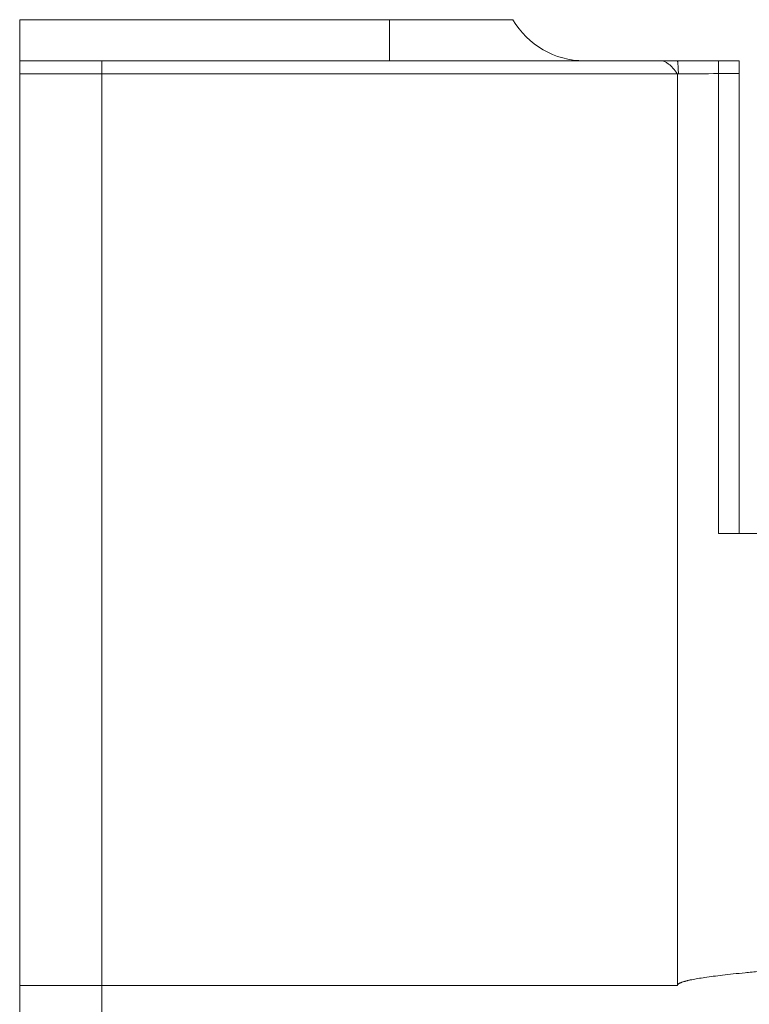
# Model space of a CAD drawing. Header units: millimetres. Extents: x 5437 to 18441, y -4466 to 3128.
# Tile 452 of 497: x 15217.61 to 15220.45, y -880.06 to -876.23. Entities that reach past the tile are written whole.
import ezdxf

# ---------------------------------------------------------------- set-up
doc = ezdxf.new("R2010")
doc.units = ezdxf.units.MM
doc.layers.add('1轮廓实线层', color=7, linetype='Continuous', lineweight=18)

# ---------------------------------------------------------------- blocks, each defined once
blk = doc.blocks.new('MR07S-930')
at = {"layer": '1轮廓实线层'}
for p, q in [((6772.26, -5675.236), (6772.26, -5674.236)), ((6781.26, -5674.236), (6772.26, -5674.236)), ((6781.26, -5675.236), (6781.26, -5674.236)), ((6781.26, -5674.236), (6784.26, -5674.236)), ((6772.26, -5675.551), (6772.26, -5675.236)), ((6772.26, -5675.236), (6774.26, -5675.236)), ((6781.234, -5675.236), (6787.839, -5675.236)), ((6789.76, -5675.233), (6789.26, -5675.233)), ((6789.76, -5675.233), (6789.76, -5675.548)), ((6772.26, -5675.551), (6774.26, -5675.551)), ((6789.76, -5675.548), (6789.26, -5675.548)), ((6772.26, -5715.358), (6772.26, -5697.736)), ((6772.26, -5697.736), (6774.26, -5697.736)), ((6774.26, -5697.736), (6788.26, -5697.736)), ((6774.26, -5715.358), (6774.26, -5697.736))]:
    blk.add_line(p, q, dxfattribs=at)
blk.add_arc((6785.992, -5673.236), 2, 210, 270, dxfattribs=at)
for points in [[(6774.26, -5675.236), (6776.585, -5675.236), (6778.909, -5675.236), (6781.234, -5675.236)], [(6787.839, -5675.236), (6787.886, -5675.236), (6787.98, -5675.236), (6788.12, -5675.236), (6788.213, -5675.236), (6788.26, -5675.236)], [(6788.286, -5675.551), (6788.276, -5675.551), (6788.266, -5675.551), (6788.256, -5675.551)], [(6789.26, -5675.548), (6788.933, -5675.55), (6788.609, -5675.551), (6788.286, -5675.551)], [(6789.76, -5686.736), (6789.593, -5686.736), (6789.426, -5686.736), (6789.26, -5686.736)]]:
    blk.add_open_spline(points, degree=3, dxfattribs=at)
for points, degree, knots in [([(6774.26, -5675.551), (6774.26, -5675.521), (6774.26, -5675.466), (6774.26, -5675.395), (6774.26, -5675.337), (6774.26, -5675.292), (6774.26, -5675.26), (6774.26, -5675.241), (6774.26, -5675.236), (6774.26, -5675.236)], 3, [0, 0, 0, 0, 0.143862, 0.287723, 0.431585, 0.575446, 0.719308, 0.863169, 1, 1, 1, 1]), ([(6788.256, -5675.551), (6788.187, -5675.447), (6788.117, -5675.368), (6787.978, -5675.262), (6787.909, -5675.236), (6787.839, -5675.236)], 3, [0, 0, 0, 0, 0.5, 0.5, 1, 1, 1, 1]), ([(6788.26, -5675.236), (6788.377, -5675.236), (6788.611, -5675.236), (6788.944, -5675.235), (6789.16, -5675.234), (6789.26, -5675.233)], 3, [0, 0, 0, 0, 0.352699, 0.700843, 1, 1, 1, 1]), ([(6789.26, -5675.233), (6789.26, -5675.233), (6789.26, -5675.238), (6789.26, -5675.257), (6789.26, -5675.289), (6789.26, -5675.334), (6789.26, -5675.392), (6789.26, -5675.463), (6789.26, -5675.518), (6789.26, -5675.548)], 3, [0, 0, 0, 0, 0.136214, 0.280178, 0.424143, 0.568107, 0.712071, 0.856036, 1, 1, 1, 1]), ([(6772.26, -5697.736), (6772.26, -5696.041), (6772.26, -5694.566), (6772.26, -5693.201), (6772.26, -5691.957), (6772.26, -5690.667), (6772.26, -5689.462), (6772.26, -5688.079), (6772.26, -5686.761), (6772.26, -5685.225), (6772.26, -5683.722), (6772.26, -5682.321), (6772.26, -5680.905), (6772.26, -5679.581), (6772.26, -5678.212), (6772.26, -5676.915), (6772.26, -5675.551)], 2, [0, 0, 0, 0.125, 0.125, 0.25, 0.25, 0.375, 0.375, 0.5, 0.5, 0.625, 0.625, 0.75, 0.75, 0.875, 0.875, 1, 1, 1]), ([(6774.26, -5675.551), (6774.843, -5675.551), (6776.01, -5675.551), (6777.76, -5675.552), (6779.51, -5675.552), (6781.26, -5675.552), (6783.01, -5675.552), (6784.76, -5675.552), (6786.51, -5675.551), (6787.677, -5675.551), (6788.26, -5675.551)], 3, [0, 0, 0, 0, 0.125001, 0.250002, 0.375002, 0.500002, 0.625002, 0.750002, 0.875001, 1, 1, 1, 1]), ([(6774.26, -5675.551), (6774.26, -5675.577), (6774.26, -5675.628), (6774.26, -5675.705), (6774.26, -5675.782), (6774.26, -5675.859), (6774.26, -5675.936), (6774.26, -5676.013), (6774.26, -5676.09), (6774.26, -5676.167), (6774.26, -5676.243), (6774.26, -5676.32), (6774.26, -5676.397), (6774.26, -5676.474), (6774.26, -5676.55), (6774.26, -5676.627), (6774.26, -5676.703), (6774.26, -5676.78), (6774.26, -5676.856), (6774.26, -5676.933), (6774.26, -5677.009), (6774.26, -5677.086), (6774.26, -5677.162), (6774.26, -5677.239), (6774.26, -5677.315), (6774.26, -5677.391), (6774.26, -5677.468), (6774.26, -5677.544), (6774.26, -5677.62), (6774.26, -5677.696), (6774.26, -5677.773), (6774.26, -5677.849), (6774.26, -5677.925), (6774.26, -5678.001), (6774.26, -5678.077), (6774.26, -5678.153), (6774.26, -5678.229), (6774.26, -5678.305), (6774.26, -5678.381), (6774.26, -5678.457), (6774.26, -5678.533), (6774.26, -5678.609), (6774.26, -5678.685), (6774.26, -5678.761), (6774.26, -5678.837), (6774.26, -5678.913), (6774.26, -5678.989), (6774.26, -5679.065), (6774.26, -5679.141), (6774.26, -5679.217), (6774.26, -5679.293), (6774.26, -5679.368), (6774.26, -5679.444), (6774.26, -5679.52), (6774.26, -5679.596), (6774.26, -5679.672), (6774.26, -5679.748), (6774.26, -5679.823), (6774.26, -5679.899), (6774.26, -5679.975), (6774.26, -5680.051), (6774.26, -5680.127), (6774.26, -5680.203), (6774.26, -5680.278), (6774.26, -5680.354), (6774.26, -5680.43), (6774.26, -5680.506), (6774.26, -5680.582), (6774.26, -5680.658), (6774.26, -5680.734), (6774.26, -5680.809), (6774.26, -5680.885), (6774.26, -5680.961), (6774.26, -5681.037), (6774.26, -5681.113), (6774.26, -5681.189), (6774.26, -5681.265), (6774.26, -5681.341), (6774.26, -5681.417), (6774.26, -5681.493), (6774.26, -5681.569), (6774.26, -5681.645), (6774.26, -5681.721), (6774.26, -5681.797), (6774.26, -5681.873), (6774.26, -5681.949), (6774.26, -5682.025), (6774.26, -5682.101), (6774.26, -5682.178), (6774.26, -5682.254), (6774.26, -5682.33), (6774.26, -5682.406), (6774.26, -5682.483), (6774.26, -5682.559), (6774.26, -5682.635), (6774.26, -5682.712), (6774.26, -5682.788), (6774.26, -5682.865), (6774.26, -5682.941), (6774.26, -5683.018), (6774.26, -5683.094), (6774.26, -5683.171), (6774.26, -5683.248), (6774.26, -5683.324), (6774.26, -5683.401), (6774.26, -5683.478), (6774.26, -5683.555), (6774.26, -5683.632), (6774.26, -5683.709), (6774.26, -5683.786), (6774.26, -5683.863), (6774.26, -5683.94), (6774.26, -5684.017), (6774.26, -5684.094), (6774.26, -5684.171), (6774.26, -5684.249), (6774.26, -5684.326), (6774.26, -5684.404), (6774.26, -5684.481), (6774.26, -5684.559), (6774.26, -5684.636), (6774.26, -5684.714), (6774.26, -5684.792), (6774.26, -5684.869), (6774.26, -5684.947), (6774.26, -5685.025), (6774.26, -5685.103), (6774.26, -5685.181), (6774.26, -5685.26), (6774.26, -5685.338), (6774.26, -5685.416), (6774.26, -5685.495), (6774.26, -5685.573), (6774.26, -5685.652), (6774.26, -5685.73), (6774.26, -5685.809), (6774.26, -5685.888), (6774.26, -5685.967), (6774.26, -5686.046), (6774.26, -5686.125), (6774.26, -5686.204), (6774.26, -5686.283), (6774.26, -5686.362), (6774.26, -5686.442), (6774.26, -5686.521), (6774.26, -5686.601), (6774.26, -5686.681), (6774.26, -5686.762), (6774.26, -5686.846), (6774.26, -5686.932), (6774.26, -5687.018), (6774.26, -5687.104), (6774.26, -5687.191), (6774.26, -5687.277), (6774.26, -5687.364), (6774.26, -5687.451), (6774.26, -5687.539), (6774.26, -5687.626), (6774.26, -5687.714), (6774.26, -5687.802), (6774.26, -5687.891), (6774.26, -5687.979), (6774.26, -5688.068), (6774.26, -5688.158), (6774.26, -5688.247), (6774.26, -5688.337), (6774.26, -5688.427), (6774.26, -5688.517), (6774.26, -5688.607), (6774.26, -5688.698), (6774.26, -5688.789), (6774.26, -5688.881), (6774.26, -5688.972), (6774.26, -5689.064), (6774.26, -5689.156), (6774.26, -5689.249), (6774.26, -5689.341), (6774.26, -5689.434), (6774.26, -5689.528), (6774.26, -5689.621), (6774.26, -5689.715), (6774.26, -5689.81), (6774.26, -5689.904), (6774.26, -5689.999), (6774.26, -5690.094), (6774.26, -5690.19), (6774.26, -5690.285), (6774.26, -5690.382), (6774.26, -5690.478), (6774.26, -5690.575), (6774.26, -5690.672), (6774.26, -5690.769), (6774.26, -5690.867), (6774.26, -5690.965), (6774.26, -5691.064), (6774.26, -5691.163), (6774.26, -5691.262), (6774.26, -5691.361), (6774.26, -5691.461), (6774.26, -5691.561), (6774.26, -5691.662), (6774.26, -5691.763), (6774.26, -5691.864), (6774.26, -5691.966), (6774.26, -5692.068), (6774.26, -5692.17), (6774.26, -5692.273), (6774.26, -5692.376), (6774.26, -5692.48), (6774.26, -5692.584), (6774.26, -5692.688), (6774.26, -5692.793), (6774.26, -5692.898), (6774.26, -5693.004), (6774.26, -5693.11), (6774.26, -5693.217), (6774.26, -5693.323), (6774.26, -5693.431), (6774.26, -5693.538), (6774.26, -5693.647), (6774.26, -5693.755), (6774.26, -5693.864), (6774.26, -5693.974), (6774.26, -5694.083), (6774.26, -5694.194), (6774.26, -5694.305), (6774.26, -5694.416), (6774.26, -5694.528), (6774.26, -5694.64), (6774.26, -5694.753), (6774.26, -5694.866), (6774.26, -5694.979), (6774.26, -5695.093), (6774.26, -5695.208), (6774.26, -5695.323), (6774.26, -5695.439), (6774.26, -5695.555), (6774.26, -5695.671), (6774.26, -5695.789), (6774.26, -5695.906), (6774.26, -5696.024), (6774.26, -5696.143), (6774.26, -5696.262), (6774.26, -5696.382), (6774.26, -5696.502), (6774.26, -5696.623), (6774.26, -5696.745), (6774.26, -5696.866), (6774.26, -5696.989), (6774.26, -5697.112), (6774.26, -5697.236), (6774.26, -5697.36), (6774.26, -5697.485), (6774.26, -5697.61), (6774.26, -5697.694), (6774.26, -5697.736)], 3, [0, 0, 0, 0, 0.006175, 0.012328, 0.01846, 0.024569, 0.030657, 0.036723, 0.042767, 0.048789, 0.054789, 0.060767, 0.066723, 0.072657, 0.078569, 0.084459, 0.090327, 0.096173, 0.101997, 0.1078, 0.11358, 0.119338, 0.125074, 0.130788, 0.13648, 0.14215, 0.147798, 0.153424, 0.159027, 0.164609, 0.170169, 0.175706, 0.181222, 0.186715, 0.192187, 0.197636, 0.203064, 0.208469, 0.213852, 0.219214, 0.224553, 0.22987, 0.235165, 0.240438, 0.24569, 0.250919, 0.256126, 0.261311, 0.266475, 0.271616, 0.276735, 0.281833, 0.286908, 0.291962, 0.296994, 0.302003, 0.306992, 0.311958, 0.316902, 0.321825, 0.326725, 0.331604, 0.336462, 0.341297, 0.346111, 0.350903, 0.355674, 0.360423, 0.36515, 0.369855, 0.37454, 0.379202, 0.383843, 0.388463, 0.393061, 0.397638, 0.402194, 0.406728, 0.41124, 0.415732, 0.420202, 0.424651, 0.429079, 0.433486, 0.437872, 0.442237, 0.44658, 0.450903, 0.455205, 0.459486, 0.463746, 0.467986, 0.472204, 0.476402, 0.48058, 0.484736, 0.488873, 0.492988, 0.497084, 0.501159, 0.505214, 0.509248, 0.513262, 0.517257, 0.521231, 0.525185, 0.529119, 0.533033, 0.536928, 0.540803, 0.544658, 0.548493, 0.552309, 0.556106, 0.559883, 0.563641, 0.56738, 0.5711, 0.5748, 0.578482, 0.582144, 0.585788, 0.589413, 0.59302, 0.596608, 0.600178, 0.603729, 0.607262, 0.610777, 0.614273, 0.617752, 0.621213, 0.624656, 0.628082, 0.63149, 0.63488, 0.638253, 0.641609, 0.644948, 0.64827, 0.651575, 0.654863, 0.658135, 0.66139, 0.664629, 0.667851, 0.671058, 0.674248, 0.677644, 0.681026, 0.684395, 0.68775, 0.691092, 0.694421, 0.697736, 0.701039, 0.704328, 0.707605, 0.710869, 0.71412, 0.717359, 0.720586, 0.7238, 0.727003, 0.730193, 0.733372, 0.736539, 0.739695, 0.742839, 0.745973, 0.749095, 0.752207, 0.755309, 0.7584, 0.76148, 0.764551, 0.767612, 0.770664, 0.773706, 0.77674, 0.779764, 0.78278, 0.785787, 0.788787, 0.791778, 0.794762, 0.797738, 0.800707, 0.803669, 0.806625, 0.809574, 0.812518, 0.815455, 0.818387, 0.821314, 0.824236, 0.827153, 0.830066, 0.832975, 0.835881, 0.838783, 0.841682, 0.844578, 0.847472, 0.850364, 0.853254, 0.856142, 0.85903, 0.861917, 0.864803, 0.86769, 0.870576, 0.873464, 0.876352, 0.879242, 0.882133, 0.885027, 0.887922, 0.890821, 0.893723, 0.896628, 0.899537, 0.90245, 0.905368, 0.908291, 0.911219, 0.914153, 0.917092, 0.920038, 0.922991, 0.925951, 0.928918, 0.931893, 0.934876, 0.937868, 0.940868, 0.943878, 0.946897, 0.949926, 0.952965, 0.956014, 0.959075, 0.962147, 0.96523, 0.968325, 0.971433, 0.974552, 0.977685, 0.980831, 0.98399, 0.987164, 0.990351, 0.993552, 0.996769, 1, 1, 1, 1]), ([(6788.26, -5675.551), (6788.26, -5675.605), (6788.26, -5675.711), (6788.26, -5675.871), (6788.26, -5676.031), (6788.26, -5676.191), (6788.26, -5676.351), (6788.26, -5676.511), (6788.26, -5676.67), (6788.26, -5676.83), (6788.26, -5676.989), (6788.26, -5677.149), (6788.26, -5677.308), (6788.26, -5677.467), (6788.26, -5677.626), (6788.26, -5677.786), (6788.26, -5677.945), (6788.26, -5678.104), (6788.26, -5678.263), (6788.26, -5678.423), (6788.26, -5678.582), (6788.26, -5678.741), (6788.26, -5678.9), (6788.26, -5679.059), (6788.26, -5679.219), (6788.26, -5679.378), (6788.26, -5679.538), (6788.26, -5679.697), (6788.26, -5679.857), (6788.26, -5680.016), (6788.26, -5680.176), (6788.26, -5680.336), (6788.26, -5680.496), (6788.26, -5680.656), (6788.26, -5680.816), (6788.26, -5680.977), (6788.26, -5681.137), (6788.26, -5681.298), (6788.26, -5681.459), (6788.26, -5681.62), (6788.26, -5681.781), (6788.26, -5681.942), (6788.26, -5682.103), (6788.26, -5682.265), (6788.26, -5682.427), (6788.26, -5682.589), (6788.26, -5682.751), (6788.26, -5682.913), (6788.26, -5683.076), (6788.26, -5683.239), (6788.26, -5683.402), (6788.26, -5683.565), (6788.26, -5683.728), (6788.26, -5683.892), (6788.26, -5684.055), (6788.26, -5684.219), (6788.26, -5684.383), (6788.26, -5684.548), (6788.26, -5684.712), (6788.26, -5684.877), (6788.26, -5685.041), (6788.26, -5685.206), (6788.26, -5685.371), (6788.26, -5685.536), (6788.26, -5685.701), (6788.26, -5685.866), (6788.26, -5686.031), (6788.26, -5686.315), (6788.26, -5686.72), (6788.26, -5687.257), (6788.26, -5687.799), (6788.26, -5688.346), (6788.26, -5688.896), (6788.26, -5689.448), (6788.26, -5690), (6788.26, -5690.39), (6788.26, -5690.61), (6788.26, -5690.662), (6788.26, -5690.713), (6788.26, -5690.765), (6788.26, -5690.817), (6788.26, -5690.87), (6788.26, -5690.922), (6788.26, -5690.975), (6788.26, -5691.027), (6788.26, -5691.08), (6788.26, -5691.133), (6788.26, -5691.187), (6788.26, -5691.24), (6788.26, -5691.294), (6788.26, -5691.348), (6788.26, -5691.402), (6788.26, -5691.456), (6788.26, -5691.511), (6788.26, -5691.565), (6788.26, -5691.62), (6788.26, -5691.675), (6788.26, -5691.73), (6788.26, -5691.786), (6788.26, -5691.841), (6788.26, -5691.897), (6788.26, -5691.953), (6788.26, -5692.009), (6788.26, -5692.065), (6788.26, -5692.122), (6788.26, -5692.178), (6788.26, -5692.235), (6788.26, -5692.292), (6788.26, -5692.349), (6788.26, -5692.406), (6788.26, -5692.464), (6788.26, -5692.521), (6788.26, -5692.579), (6788.26, -5692.637), (6788.26, -5692.695), (6788.26, -5692.753), (6788.26, -5692.812), (6788.26, -5692.87), (6788.26, -5692.929), (6788.26, -5692.988), (6788.26, -5693.047), (6788.26, -5693.106), (6788.26, -5693.166), (6788.26, -5693.225), (6788.26, -5693.285), (6788.26, -5693.345), (6788.26, -5693.405), (6788.26, -5693.465), (6788.26, -5693.525), (6788.26, -5693.585), (6788.26, -5693.646), (6788.26, -5693.707), (6788.26, -5693.767), (6788.26, -5693.828), (6788.26, -5693.889), (6788.26, -5693.951), (6788.26, -5694.012), (6788.26, -5694.073), (6788.26, -5694.135), (6788.26, -5694.197), (6788.26, -5694.259), (6788.26, -5694.321), (6788.26, -5694.383), (6788.26, -5694.445), (6788.26, -5694.507), (6788.26, -5694.57), (6788.26, -5694.632), (6788.26, -5694.695), (6788.26, -5694.758), (6788.26, -5694.821), (6788.26, -5694.884), (6788.26, -5694.947), (6788.26, -5695.01), (6788.26, -5695.073), (6788.26, -5695.136), (6788.26, -5695.2), (6788.26, -5695.264), (6788.26, -5695.327), (6788.26, -5695.391), (6788.26, -5695.455), (6788.26, -5695.519), (6788.26, -5695.583), (6788.26, -5695.647), (6788.26, -5695.711), (6788.26, -5695.775), (6788.26, -5695.84), (6788.26, -5695.904), (6788.26, -5695.969), (6788.26, -5696.033), (6788.26, -5696.098), (6788.26, -5696.163), (6788.26, -5696.228), (6788.26, -5696.292), (6788.26, -5696.357), (6788.26, -5696.423), (6788.26, -5696.488), (6788.26, -5696.553), (6788.26, -5696.618), (6788.26, -5696.683), (6788.26, -5696.749), (6788.26, -5696.814), (6788.26, -5696.88), (6788.26, -5696.945), (6788.26, -5697.011), (6788.26, -5697.076), (6788.26, -5697.142), (6788.26, -5697.208), (6788.26, -5697.274), (6788.26, -5697.34), (6788.26, -5697.406), (6788.26, -5697.472), (6788.26, -5697.538), (6788.26, -5697.604), (6788.26, -5697.67), (6788.26, -5697.714), (6788.26, -5697.736)], 3, [0, 0, 0, 0, 0.012815, 0.025539, 0.038172, 0.050715, 0.063167, 0.075529, 0.0878, 0.09998, 0.112069, 0.124068, 0.135976, 0.147794, 0.15952, 0.171156, 0.182702, 0.194156, 0.20552, 0.216793, 0.227976, 0.239068, 0.250069, 0.26098, 0.271801, 0.282531, 0.29317, 0.303718, 0.314176, 0.324542, 0.334818, 0.345004, 0.355098, 0.365102, 0.375016, 0.384839, 0.394571, 0.404213, 0.413764, 0.423224, 0.432594, 0.441873, 0.451062, 0.46016, 0.469167, 0.478084, 0.486909, 0.495645, 0.504289, 0.512844, 0.521307, 0.52968, 0.537962, 0.546154, 0.554255, 0.562266, 0.570186, 0.578016, 0.585755, 0.593404, 0.600961, 0.608428, 0.615804, 0.623089, 0.630284, 0.637388, 0.644401, 0.651323, 0.673003, 0.694017, 0.714369, 0.734053, 0.753072, 0.77143, 0.78912, 0.806141, 0.807702, 0.809263, 0.810826, 0.81239, 0.813956, 0.815522, 0.81709, 0.818659, 0.820229, 0.8218, 0.823372, 0.824946, 0.826521, 0.828097, 0.829674, 0.831252, 0.832832, 0.834412, 0.835994, 0.837577, 0.839161, 0.840747, 0.842333, 0.843921, 0.845509, 0.847099, 0.84869, 0.850282, 0.851876, 0.85347, 0.855066, 0.856663, 0.858261, 0.85986, 0.86146, 0.863061, 0.864664, 0.866268, 0.867873, 0.869479, 0.871086, 0.872694, 0.874304, 0.875914, 0.877526, 0.879139, 0.880753, 0.882369, 0.883985, 0.885603, 0.887221, 0.888841, 0.890462, 0.892085, 0.893708, 0.895333, 0.896958, 0.898585, 0.900213, 0.901842, 0.903473, 0.905104, 0.906737, 0.908371, 0.910006, 0.911642, 0.913279, 0.914917, 0.916557, 0.918198, 0.91984, 0.921483, 0.923127, 0.924772, 0.926419, 0.928066, 0.929715, 0.931365, 0.933016, 0.934668, 0.936321, 0.937976, 0.939631, 0.941288, 0.942945, 0.944604, 0.946264, 0.947925, 0.949587, 0.951251, 0.952915, 0.954581, 0.956248, 0.957916, 0.959586, 0.961256, 0.962928, 0.964601, 0.966275, 0.96795, 0.969627, 0.971304, 0.972983, 0.974663, 0.976344, 0.978027, 0.97971, 0.981395, 0.983081, 0.984768, 0.986456, 0.988145, 0.989835, 0.991527, 0.993219, 0.994913, 0.996607, 0.998303, 1, 1, 1, 1]), ([(6789.26, -5686.736), (6789.26, -5686.719), (6789.26, -5686.687), (6789.26, -5686.637), (6789.26, -5686.588), (6789.26, -5686.539), (6789.26, -5686.49), (6789.26, -5686.441), (6789.26, -5686.391), (6789.26, -5686.342), (6789.26, -5686.293), (6789.26, -5686.244), (6789.26, -5686.195), (6789.26, -5686.145), (6789.26, -5686.096), (6789.26, -5686.047), (6789.26, -5685.998), (6789.26, -5685.949), (6789.26, -5685.9), (6789.26, -5685.851), (6789.26, -5685.802), (6789.26, -5685.752), (6789.26, -5685.703), (6789.26, -5685.654), (6789.26, -5685.605), (6789.26, -5685.556), (6789.26, -5685.507), (6789.26, -5685.458), (6789.26, -5685.409), (6789.26, -5685.36), (6789.26, -5685.311), (6789.26, -5685.262), (6789.26, -5685.213), (6789.26, -5685.164), (6789.26, -5685.115), (6789.26, -5685.066), (6789.26, -5685.017), (6789.26, -5684.969), (6789.26, -5684.92), (6789.26, -5684.871), (6789.26, -5684.822), (6789.26, -5684.773), (6789.26, -5684.724), (6789.26, -5684.676), (6789.26, -5684.627), (6789.26, -5684.578), (6789.26, -5684.53), (6789.26, -5684.481), (6789.26, -5684.432), (6789.26, -5684.384), (6789.26, -5684.335), (6789.26, -5684.286), (6789.26, -5684.238), (6789.26, -5684.189), (6789.26, -5684.141), (6789.26, -5684.092), (6789.26, -5684.044), (6789.26, -5683.995), (6789.26, -5683.947), (6789.26, -5683.898), (6789.26, -5683.85), (6789.26, -5683.801), (6789.26, -5683.753), (6789.26, -5683.705), (6789.26, -5683.656), (6789.26, -5683.608), (6789.26, -5683.56), (6789.26, -5683.512), (6789.26, -5683.463), (6789.26, -5683.415), (6789.26, -5683.367), (6789.26, -5683.319), (6789.26, -5683.271), (6789.26, -5683.222), (6789.26, -5683.174), (6789.26, -5683.126), (6789.26, -5683.078), (6789.26, -5683.03), (6789.26, -5682.982), (6789.26, -5682.934), (6789.26, -5682.886), (6789.26, -5682.838), (6789.26, -5682.79), (6789.26, -5682.742), (6789.26, -5682.695), (6789.26, -5682.647), (6789.26, -5682.599), (6789.26, -5682.551), (6789.26, -5682.503), (6789.26, -5682.455), (6789.26, -5682.408), (6789.26, -5682.36), (6789.26, -5682.312), (6789.26, -5682.264), (6789.26, -5682.217), (6789.26, -5682.169), (6789.26, -5682.121), (6789.26, -5682.074), (6789.26, -5682.026), (6789.26, -5681.979), (6789.26, -5681.931), (6789.26, -5681.883), (6789.26, -5681.836), (6789.26, -5681.788), (6789.26, -5681.741), (6789.26, -5681.693), (6789.26, -5681.646), (6789.26, -5681.598), (6789.26, -5681.551), (6789.26, -5681.504), (6789.26, -5681.456), (6789.26, -5681.409), (6789.26, -5681.361), (6789.26, -5681.314), (6789.26, -5681.267), (6789.26, -5681.22), (6789.26, -5681.172), (6789.26, -5681.125), (6789.26, -5681.078), (6789.26, -5681.03), (6789.26, -5680.983), (6789.26, -5680.936), (6789.26, -5680.889), (6789.26, -5680.842), (6789.26, -5680.794), (6789.26, -5680.747), (6789.26, -5680.7), (6789.26, -5680.653), (6789.26, -5680.606), (6789.26, -5680.559), (6789.26, -5680.512), (6789.26, -5680.464), (6789.26, -5680.417), (6789.26, -5680.37), (6789.26, -5680.323), (6789.26, -5680.276), (6789.26, -5680.229), (6789.26, -5680.182), (6789.26, -5680.135), (6789.26, -5680.088), (6789.26, -5680.041), (6789.26, -5679.994), (6789.26, -5679.947), (6789.26, -5679.9), (6789.26, -5679.853), (6789.26, -5679.806), (6789.26, -5679.759), (6789.26, -5679.713), (6789.26, -5679.666), (6789.26, -5679.619), (6789.26, -5679.572), (6789.26, -5679.525), (6789.26, -5679.478), (6789.26, -5679.431), (6789.26, -5679.384), (6789.26, -5679.338), (6789.26, -5679.291), (6789.26, -5679.244), (6789.26, -5679.197), (6789.26, -5679.15), (6789.26, -5679.104), (6789.26, -5679.057), (6789.26, -5679.01), (6789.26, -5678.963), (6789.26, -5678.916), (6789.26, -5678.87), (6789.26, -5678.823), (6789.26, -5678.776), (6789.26, -5678.729), (6789.26, -5678.683), (6789.26, -5678.636), (6789.26, -5678.589), (6789.26, -5678.542), (6789.26, -5678.496), (6789.26, -5678.449), (6789.26, -5678.402), (6789.26, -5678.355), (6789.26, -5678.309), (6789.26, -5678.262), (6789.26, -5678.215), (6789.26, -5678.168), (6789.26, -5678.122), (6789.26, -5678.075), (6789.26, -5678.028), (6789.26, -5677.981), (6789.26, -5677.935), (6789.26, -5677.888), (6789.26, -5677.841), (6789.26, -5677.795), (6789.26, -5677.748), (6789.26, -5677.701), (6789.26, -5677.654), (6789.26, -5677.608), (6789.26, -5677.561), (6789.26, -5677.514), (6789.26, -5677.468), (6789.26, -5677.421), (6789.26, -5677.374), (6789.26, -5677.327), (6789.26, -5677.281), (6789.26, -5677.234), (6789.26, -5677.187), (6789.26, -5677.14), (6789.26, -5677.094), (6789.26, -5677.047), (6789.26, -5677), (6789.26, -5676.953), (6789.26, -5676.907), (6789.26, -5676.86), (6789.26, -5676.813), (6789.26, -5676.766), (6789.26, -5676.72), (6789.26, -5676.673), (6789.26, -5676.626), (6789.26, -5676.579), (6789.26, -5676.532), (6789.26, -5676.486), (6789.26, -5676.439), (6789.26, -5676.392), (6789.26, -5676.345), (6789.26, -5676.298), (6789.26, -5676.251), (6789.26, -5676.205), (6789.26, -5676.158), (6789.26, -5676.111), (6789.26, -5676.064), (6789.26, -5676.017), (6789.26, -5675.97), (6789.26, -5675.923), (6789.26, -5675.877), (6789.26, -5675.83), (6789.26, -5675.783), (6789.26, -5675.736), (6789.26, -5675.689), (6789.26, -5675.642), (6789.26, -5675.595), (6789.26, -5675.564), (6789.26, -5675.548)], 3, [0, 0, 0, 0, 0.002921, 0.005854, 0.008798, 0.011753, 0.01472, 0.017698, 0.020688, 0.023689, 0.026701, 0.029725, 0.032761, 0.035807, 0.038866, 0.041935, 0.045016, 0.048109, 0.051213, 0.054329, 0.057455, 0.060594, 0.063743, 0.066905, 0.070077, 0.073261, 0.076456, 0.079663, 0.082881, 0.08611, 0.089351, 0.092604, 0.095867, 0.099142, 0.102429, 0.105727, 0.109036, 0.112357, 0.115689, 0.119033, 0.122388, 0.125755, 0.129133, 0.132522, 0.135923, 0.139335, 0.142759, 0.146194, 0.14964, 0.153098, 0.156567, 0.160048, 0.16354, 0.167043, 0.170557, 0.174083, 0.177621, 0.181169, 0.184729, 0.188301, 0.191884, 0.195478, 0.199084, 0.202701, 0.206329, 0.209969, 0.21362, 0.217282, 0.220956, 0.224642, 0.228339, 0.232047, 0.235766, 0.239497, 0.24324, 0.246994, 0.250759, 0.254535, 0.258323, 0.262123, 0.265933, 0.269755, 0.273589, 0.277434, 0.28129, 0.285158, 0.289037, 0.292927, 0.296829, 0.300742, 0.304667, 0.308603, 0.312551, 0.31651, 0.32048, 0.324462, 0.328455, 0.332459, 0.336475, 0.340503, 0.344541, 0.348592, 0.352653, 0.356726, 0.36081, 0.364906, 0.369013, 0.373131, 0.377261, 0.381402, 0.385555, 0.389719, 0.393895, 0.398081, 0.40228, 0.406489, 0.41071, 0.414943, 0.419187, 0.423442, 0.427709, 0.431987, 0.436276, 0.440577, 0.444889, 0.449212, 0.453547, 0.457894, 0.462251, 0.466621, 0.471001, 0.475393, 0.479796, 0.484211, 0.488637, 0.493074, 0.497523, 0.501984, 0.506455, 0.510938, 0.515433, 0.519939, 0.524456, 0.528985, 0.533525, 0.538077, 0.54264, 0.547214, 0.5518, 0.556398, 0.561006, 0.565626, 0.570258, 0.574901, 0.579555, 0.584221, 0.588898, 0.593587, 0.598287, 0.602998, 0.607721, 0.612455, 0.6172, 0.621957, 0.626726, 0.631505, 0.636296, 0.641099, 0.645913, 0.650738, 0.655574, 0.660422, 0.665282, 0.670152, 0.675035, 0.679928, 0.684833, 0.68975, 0.694677, 0.699616, 0.704567, 0.709529, 0.714502, 0.719487, 0.724483, 0.729491, 0.73451, 0.73954, 0.744582, 0.749635, 0.7547, 0.759776, 0.764863, 0.769962, 0.775072, 0.780194, 0.785327, 0.790472, 0.795627, 0.800795, 0.805973, 0.811164, 0.816365, 0.821578, 0.826802, 0.832038, 0.837285, 0.842544, 0.847814, 0.853095, 0.858388, 0.863692, 0.869007, 0.874334, 0.879673, 0.885022, 0.890383, 0.895756, 0.90114, 0.906535, 0.911942, 0.91736, 0.92279, 0.928231, 0.933683, 0.939147, 0.944622, 0.950109, 0.955607, 0.961116, 0.966637, 0.972169, 0.977712, 0.983267, 0.988833, 0.994411, 1, 1, 1, 1]), ([(6789.76, -5675.548), (6789.76, -5677.971), (6789.76, -5680.21), (6789.76, -5680.908), (6789.76, -5681.581), (6789.76, -5682.328), (6789.76, -5683.087), (6789.76, -5684.892), (6789.76, -5686.736)], 2, [0, 0, 0, 0.5, 0.5, 0.625, 0.625, 0.75, 0.75, 1, 1, 1]), ([(6890.259, -5686.736), (6889.211, -5686.736), (6888.163, -5686.736), (6886.067, -5686.736), (6885.019, -5686.736), (6881.874, -5686.736), (6879.778, -5686.736), (6875.585, -5686.736), (6873.488, -5686.736), (6869.295, -5686.736), (6867.198, -5686.736), (6864.053, -5686.736), (6863.004, -5686.736), (6860.908, -5686.736), (6859.859, -5686.736), (6856.715, -5686.736), (6854.62, -5686.736), (6851.477, -5686.736), (6850.43, -5686.736), (6848.336, -5686.736), (6847.289, -5686.736), (6844.149, -5686.736), (6842.056, -5686.736), (6838.918, -5686.736), (6837.872, -5686.736), (6835.78, -5686.736), (6834.735, -5686.736), (6832.644, -5686.736), (6831.599, -5686.736), (6829.509, -5686.736), (6828.464, -5686.736), (6826.374, -5686.736), (6825.329, -5686.736), (6823.24, -5686.736), (6822.195, -5686.736), (6819.061, -5686.736), (6816.973, -5686.736), (6812.794, -5686.736), (6810.705, -5686.736), (6806.524, -5686.736), (6804.433, -5686.736), (6800.247, -5686.736), (6798.153, -5686.736), (6795.008, -5686.736), (6793.959, -5686.736), (6791.86, -5686.736), (6790.811, -5686.736), (6789.76, -5686.736)], 3, [0, 0, 0, 0, 0.03125, 0.03125, 0.0625, 0.0625, 0.125, 0.125, 0.1875, 0.1875, 0.25, 0.25, 0.28125, 0.28125, 0.3125, 0.3125, 0.375, 0.375, 0.40625, 0.40625, 0.4375, 0.4375, 0.5, 0.5, 0.53125, 0.53125, 0.5625, 0.5625, 0.59375, 0.59375, 0.625, 0.625, 0.65625, 0.65625, 0.6875, 0.6875, 0.75, 0.75, 0.8125, 0.8125, 0.875, 0.875, 0.9375, 0.9375, 0.96875, 0.96875, 1, 1, 1, 1]), ([(6890.26, -5687.736), (6890.259, -5687.733), (6890.258, -5687.726), (6890.255, -5687.717), (6890.252, -5687.708), (6890.247, -5687.699), (6890.241, -5687.69), (6890.235, -5687.682), (6890.218, -5687.664), (6890.182, -5687.638), (6890.122, -5687.606), (6890.043, -5687.575), (6889.95, -5687.545), (6889.844, -5687.515), (6889.727, -5687.487), (6889.596, -5687.46), (6889.425, -5687.427), (6889.208, -5687.392), (6888.941, -5687.354), (6888.647, -5687.318), (6888.259, -5687.276), (6887.769, -5687.231), (6887.171, -5687.187), (6886.529, -5687.148), (6885.726, -5687.11), (6884.761, -5687.078), (6883.629, -5687.056), (6882.442, -5687.049), (6880.943, -5687.058), (6879.122, -5687.095), (6876.967, -5687.173), (6874.723, -5687.288), (6872.276, -5687.446), (6869.612, -5687.654), (6866.719, -5687.919), (6863.256, -5688.277), (6859.13, -5688.76), (6855.194, -5689.271), (6851.883, -5689.726), (6849.942, -5690.002), (6848.548, -5690.203), (6847.739, -5690.321), (6846.895, -5690.445), (6846.015, -5690.574), (6845.1, -5690.71), (6844.15, -5690.851), (6843.165, -5690.999), (6842.307, -5691.127), (6841.515, -5691.247), (6840.726, -5691.366), (6839.713, -5691.519), (6838.477, -5691.707), (6836.951, -5691.938), (6835.323, -5692.184), (6833.109, -5692.518), (6830.592, -5692.894), (6826.766, -5693.458), (6822.359, -5694.085), (6817.619, -5694.721), (6813.476, -5695.238), (6809.796, -5695.665), (6806.743, -5695.991), (6804.278, -5696.236), (6802.363, -5696.417), (6800.956, -5696.542), (6800.059, -5696.619), (6799.67, -5696.652), (6799.278, -5696.685), (6798.881, -5696.718), (6798.48, -5696.751), (6798.075, -5696.784), (6797.666, -5696.817), (6797.252, -5696.849), (6796.834, -5696.882), (6796.412, -5696.915), (6795.985, -5696.948), (6795.555, -5696.981), (6795.12, -5697.014), (6794.623, -5697.051), (6794.066, -5697.092), (6793.452, -5697.138), (6792.804, -5697.187), (6792.167, -5697.235), (6791.574, -5697.281), (6791.076, -5697.322), (6790.643, -5697.358), (6790.259, -5697.392), (6789.924, -5697.424), (6789.63, -5697.454), (6789.371, -5697.483), (6789.14, -5697.511), (6788.938, -5697.539), (6788.764, -5697.566), (6788.646, -5697.587), (6788.575, -5697.602), (6788.542, -5697.609), (6788.51, -5697.616), (6788.48, -5697.624), (6788.453, -5697.631), (6788.427, -5697.638), (6788.403, -5697.645), (6788.38, -5697.653), (6788.36, -5697.66), (6788.342, -5697.667), (6788.325, -5697.674), (6788.31, -5697.681), (6788.296, -5697.689), (6788.285, -5697.698), (6788.277, -5697.705), (6788.273, -5697.711), (6788.27, -5697.715), (6788.268, -5697.719), (6788.265, -5697.723), (6788.263, -5697.727), (6788.261, -5697.731), (6788.26, -5697.734), (6788.26, -5697.736)], 3, [0, 0, 0, 0, 0.000095, 0.00019, 0.000286, 0.000383, 0.000483, 0.000586, 0.000693, 0.001202, 0.001862, 0.002685, 0.003678, 0.004722, 0.005891, 0.007187, 0.00861, 0.010986, 0.013611, 0.016485, 0.019611, 0.025009, 0.03084, 0.037105, 0.043806, 0.054281, 0.065294, 0.076845, 0.088938, 0.109038, 0.130014, 0.151873, 0.174618, 0.201608, 0.229863, 0.259386, 0.303227, 0.35112, 0.375221, 0.400763, 0.408367, 0.416319, 0.424619, 0.433269, 0.442267, 0.451613, 0.461308, 0.471351, 0.47692, 0.484687, 0.494652, 0.506816, 0.521179, 0.539693, 0.554875, 0.586526, 0.613975, 0.667747, 0.716419, 0.753569, 0.789605, 0.824529, 0.843184, 0.861893, 0.880657, 0.884405, 0.888194, 0.892025, 0.895897, 0.89981, 0.903765, 0.907761, 0.911798, 0.915877, 0.919997, 0.924159, 0.928361, 0.932606, 0.936891, 0.942897, 0.94889, 0.954872, 0.961856, 0.967526, 0.972234, 0.976461, 0.980207, 0.983471, 0.986287, 0.988826, 0.991088, 0.993072, 0.994781, 0.996214, 0.996566, 0.996899, 0.997215, 0.997513, 0.997793, 0.998055, 0.998299, 0.998527, 0.998736, 0.998929, 0.999104, 0.999263, 0.999419, 0.999559, 0.999684, 0.999729, 0.999773, 0.999818, 0.999863, 0.999908, 0.999954, 1, 1, 1, 1])]:
    blk.add_open_spline(points, degree=degree, knots=knots, dxfattribs=at)
blk.add_rational_spline([(6788.26, -5675.236), (6788.269, -5675.236), (6788.278, -5675.342), (6788.286, -5675.551)], [1.00665093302, 0.997782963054, 0.997783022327, 1.00665111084], degree=3, dxfattribs=at)

msp = doc.modelspace()

# ---------------------------------------------------------------- block references
at = {"color": 0, "xscale": 0.16, "yscale": 0.16, "zscale": 0.16}
msp.add_blockref('MR07S-930', (14134.04944, 31.65224), dxfattribs=at)

doc.saveas('drawing.dxf')
